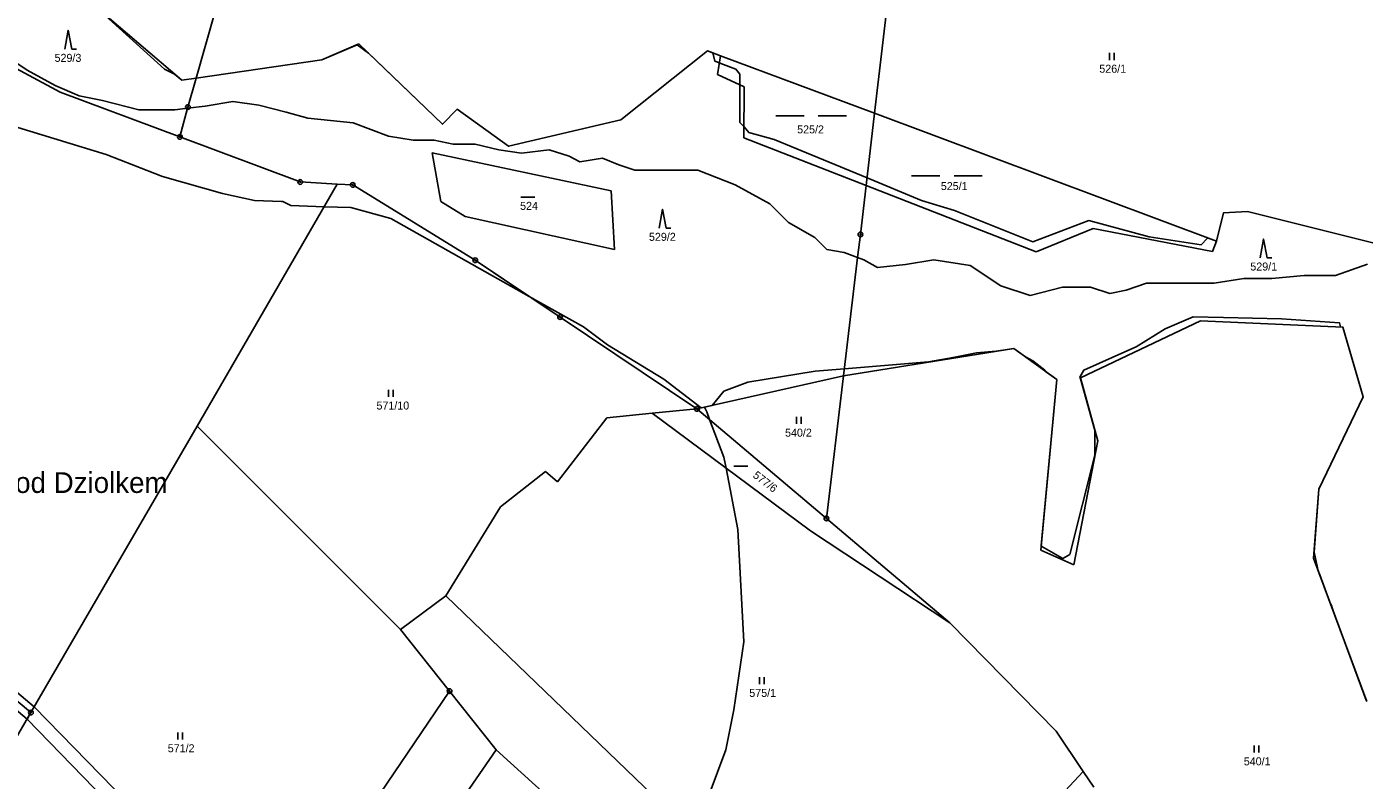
# Model space of a CAD drawing. Extents: x -439246 to -433691, y -1130252 to -1121148.
# Drawn here: x -437188.8 to -436904.5, y -1124470.4 to -1124310.3 of the extents above; entities that cross this region are included whole.
import ezdxf

# ---------------------------------------------------------------- set-up
doc = ezdxf.new("R2010")
doc.units = 0
for name, color, linetype in [('Vrstva 1', 7, 'Continuous'), ('Vrstva 15', 7, 'Continuous'), ('Vrstva 18', 7, 'Continuous'), ('Vrstva 24', 7, 'Continuous'), ('Vrstva 25', 7, 'Continuous'), ('Vrstva 30', 7, 'Continuous'), ('Vrstva 4', 7, 'Continuous'), ('Vrstva 52', 7, 'Continuous')]:
    doc.layers.add(name, color=color, linetype=linetype)

msp = doc.modelspace()

# ---------------------------------------------------------------- linework, layer by layer
at = {"layer": 'Vrstva 1'}
for points in [[(-437128.41, -1124235.45), (-437152.81, -1124321.26)], [(-437008.68, -1124328.71), (-437000.73, -1124260.77)], [(-437155.88, -1124321.7), (-437174.14, -1124306.08)], [(-437206.12, -1124311.11), (-437181.66, -1124324.23)], [(-437126.08, -1124317.37), (-437118.22, -1124313.98)], [(-437118.22, -1124313.98), (-437100.44, -1124331.05)], [(-437062.62, -1124330.1), (-437044.18, -1124315.43)], [(-437044.18, -1124315.43), (-437041.39, -1124316.47)], [(-437042.07, -1124320.44), (-437041.39, -1124316.47)], [(-437041.39, -1124316.47), (-437008.68, -1124328.71)], [(-437152.81, -1124321.26), (-437126.08, -1124317.37)], [(-437155.88, -1124321.7), (-437152.81, -1124321.26)], [(-437152.81, -1124321.26), (-437154.55, -1124327.38)], [(-437036.4, -1124323.08), (-437042.07, -1124320.44)], [(-437181.66, -1124324.23), (-437156.25, -1124333.74)], [(-437036.43, -1124333.95), (-437036.4, -1124323.08)], [(-437154.62, -1124327.63), (-437156.25, -1124333.74)], [(-437154.55, -1124327.38), (-437154.62, -1124327.63)], [(-437100.44, -1124331.05), (-437097.38, -1124327.85)], [(-437097.38, -1124327.85), (-437086.44, -1124335.73)], [(-437086.44, -1124335.73), (-437062.62, -1124330.1)], [(-437010.48, -1124344.07), (-437008.68, -1124328.71)], [(-437008.68, -1124328.71), (-436936.06, -1124355.88)], [(-437334.48, -1124332.22), (-437187.91, -1124456.04)], [(-437130.68, -1124343.31), (-437156.25, -1124333.74)], [(-437010.48, -1124344.07), (-437036.43, -1124333.95)], [(-437102.64, -1124337.14), (-437064.65, -1124345.18)], [(-437100.86, -1124347.44), (-437102.64, -1124337.14)], [(-437152.58, -1124395.22), (-437122.83, -1124343.78)], [(-437122.83, -1124343.78), (-437130.68, -1124343.31)], [(-437122.83, -1124343.78), (-437119.55, -1124343.94)], [(-437119.55, -1124343.94), (-437093.53, -1124359.94)], [(-437064.65, -1124345.18), (-437063.96, -1124357.66)], [(-437011.69, -1124354.45), (-437010.48, -1124344.07)], [(-436974.38, -1124358.16), (-437010.48, -1124344.07)], [(-437095.69, -1124350.67), (-437100.86, -1124347.44)], [(-437063.96, -1124357.66), (-437095.69, -1124350.67)], [(-436934.58, -1124349.88), (-436936.06, -1124355.88)], [(-436929.47, -1124349.55), (-436934.58, -1124349.88)], [(-436902.87, -1124356.21), (-436929.47, -1124349.55)], [(-436962.24, -1124353.18), (-436974.38, -1124358.16)], [(-436936.88, -1124358.07), (-436962.24, -1124353.18)], [(-437012.28, -1124359.36), (-437011.69, -1124354.45)], [(-436936.06, -1124355.88), (-436936.88, -1124358.07)], [(-437093.53, -1124359.94), (-437075.48, -1124372)], [(-437015.28, -1124384.51), (-437012.28, -1124359.36)], [(-437075.48, -1124372), (-437046.41, -1124391.51)], [(-436964.97, -1124384.94), (-436939.41, -1124372.81)], [(-436939.41, -1124372.81), (-436909.22, -1124374.14)], [(-436909.22, -1124374.14), (-436904.88, -1124388.99)], [(-437015.28, -1124384.51), (-436979.12, -1124378.69)], [(-436979.12, -1124378.69), (-436970, -1124385.28)], [(-437046.41, -1124391.51), (-437015.28, -1124384.51)], [(-437018.9, -1124414.8), (-437015.28, -1124384.51)], [(-436970, -1124385.28), (-436973.38, -1124421.54)], [(-436961.27, -1124398.32), (-436964.97, -1124384.94)], [(-436904.88, -1124388.99), (-436914.33, -1124408.58)], [(-437065.56, -1124393.42), (-437076.06, -1124406.99)], [(-437055.92, -1124392.46), (-437065.56, -1124393.42)], [(-437046.41, -1124391.51), (-437055.92, -1124392.46)], [(-437022.28, -1124417.45), (-437055.92, -1124392.46)], [(-437046.41, -1124391.51), (-437018.9, -1124414.8)], [(-437187.91, -1124456.04), (-437152.58, -1124395.22)], [(-437152.58, -1124395.22), (-437109.38, -1124438.41)], [(-436966.34, -1124424.66), (-436961.27, -1124398.32)], [(-437078.6, -1124404.85), (-437088.13, -1124412.34)], [(-437076.06, -1124406.99), (-437078.6, -1124404.85)], [(-436914.33, -1124408.58), (-436915.42, -1124423.26)], [(-437088.13, -1124412.34), (-437099.75, -1124431.26)], [(-437018.9, -1124414.8), (-436992.71, -1124436.97)], [(-436992.71, -1124436.97), (-437022.28, -1124417.45)], [(-436973.38, -1124421.54), (-436966.34, -1124424.66)], [(-436915.42, -1124423.26), (-436904.12, -1124453.72)], [(-437099.75, -1124431.26), (-437109.38, -1124438.41)], [(-437099.75, -1124431.26), (-437013.54, -1124514.31)], [(-437109.38, -1124438.41), (-437098.98, -1124451.49)], [(-436992.71, -1124436.97), (-436970.11, -1124460)], [(-437098.98, -1124451.49), (-437137.34, -1124508.17)], [(-437089.09, -1124463.94), (-437098.98, -1124451.49)], [(-437218.63, -1124508.88), (-437187.91, -1124456.04)], [(-436970.11, -1124460), (-436964.35, -1124468.58)], [(-437106.86, -1124489.77), (-437089.09, -1124463.94)], [(-437028.31, -1124519.08), (-437089.09, -1124463.94)], [(-436984.31, -1124490), (-436964.35, -1124468.58)], [(-436964.35, -1124468.58), (-436962.13, -1124471.88)]]:
    msp.add_lwpolyline(points, dxfattribs=at)
at = {"layer": 'Vrstva 24'}
for centre, radius in [((-437154.55, -1124327.38), 0.5), ((-437154.55, -1124327.38), 0.1), ((-437156.25, -1124333.74), 0.5), ((-437156.25, -1124333.74), 0.1), ((-437130.68, -1124343.31), 0.5), ((-437130.68, -1124343.31), 0.1), ((-437119.55, -1124343.94), 0.5), ((-437119.55, -1124343.94), 0.1), ((-437011.69, -1124354.45), 0.5), ((-437011.69, -1124354.45), 0.1), ((-437093.53, -1124359.94), 0.5), ((-437093.53, -1124359.94), 0.1), ((-437075.48, -1124372), 0.5), ((-437075.48, -1124372), 0.1), ((-437046.41, -1124391.51), 0.5), ((-437046.41, -1124391.51), 0.1), ((-437018.9, -1124414.8), 0.5), ((-437018.9, -1124414.8), 0.1), ((-437098.98, -1124451.49), 0.5), ((-437098.98, -1124451.49), 0.1), ((-437187.91, -1124456.04), 0.5), ((-437187.91, -1124456.04), 0.1)]:
    msp.add_circle(centre, radius, dxfattribs=at)
at = {"layer": 'Vrstva 25'}
for p, q in [((-436958.77, -1124317.39), (-436958.77, -1124315.89)), ((-436957.77, -1124317.39), (-436957.77, -1124315.89)), ((-437029.67, -1124329.28), (-437023.67, -1124329.28)), ((-437020.67, -1124329.28), (-437014.67, -1124329.28)), ((-437000.81, -1124341.99), (-436994.81, -1124341.99)), ((-436991.81, -1124341.99), (-436985.81, -1124341.99)), ((-437083.86, -1124346.53), (-437080.86, -1124346.53)), ((-437111.93, -1124388.96), (-437111.93, -1124387.46)), ((-437110.93, -1124388.96), (-437110.93, -1124387.46)), ((-437025.27, -1124394.72), (-437025.27, -1124393.22)), ((-437024.27, -1124394.72), (-437024.27, -1124393.22)), ((-437038.6, -1124403.68), (-437035.6, -1124403.68)), ((-437033.16, -1124450.02), (-437033.16, -1124448.52)), ((-437032.16, -1124450.02), (-437032.16, -1124448.52)), ((-437156.7, -1124461.78), (-437156.7, -1124460.28)), ((-437155.7, -1124461.78), (-437155.7, -1124460.28)), ((-436928.04, -1124464.56), (-436928.04, -1124463.06)), ((-436927.04, -1124464.56), (-436927.04, -1124463.06))]:
    msp.add_line(p, q, dxfattribs=at)
for points in [[(-437180.72, -1124315.08), (-437180.02, -1124311.08), (-437179.22, -1124315.08), (-437178.22, -1124315.08)], [(-437054.45, -1124353.11), (-437053.75, -1124349.11), (-437052.95, -1124353.11), (-437051.95, -1124353.11)], [(-436926.78, -1124359.45), (-436926.08, -1124355.45), (-436925.28, -1124359.45), (-436924.28, -1124359.45)]]:
    msp.add_lwpolyline(points, dxfattribs=at)
at = {"layer": 'Vrstva 30'}
for points in [[(-437353.35, -1124318.18), (-437406.16, -1124292.25), (-437404.88, -1124290.56), (-437352.68, -1124316.84), (-437334.48, -1124332.22), (-437187.91, -1124456.04)], [(-437188.73, -1124457.46), (-437353.35, -1124318.18)], [(-437345.2, -1124321.25), (-437187.19, -1124454.8), (-437187.91, -1124456.04), (-437334.48, -1124332.22), (-437345.94, -1124322.53), (-437345.2, -1124321.25)], [(-437188.73, -1124457.46), (-437187.91, -1124456.04), (-437187.19, -1124454.8), (-437136.48, -1124506.91), (-437137.34, -1124508.17)], [(-437187.91, -1124456.04), (-437188.73, -1124457.46)], [(-437155.52, -1124491.63), (-437188.73, -1124457.46)]]:
    msp.add_lwpolyline(points, dxfattribs=at)
at = {"layer": 'Vrstva 4'}
for points in [[(-437193.97, -1124316.02), (-437188.68, -1124319.56)], [(-437188.68, -1124319.56), (-437182.76, -1124322.83)], [(-437182.76, -1124322.83), (-437177.69, -1124324.98)], [(-437177.69, -1124324.98), (-437172.67, -1124325.99)], [(-437172.67, -1124325.99), (-437165, -1124327.97)], [(-437165, -1124327.97), (-437157.33, -1124327.97)], [(-437157.33, -1124327.97), (-437154.62, -1124327.63)], [(-437154.62, -1124327.63), (-437150.89, -1124327.17)], [(-437150.89, -1124327.17), (-437145.02, -1124326.19)], [(-437145.02, -1124326.19), (-437139.52, -1124326.96)], [(-437139.52, -1124326.96), (-437133.66, -1124328.47)], [(-437133.66, -1124328.47), (-437129.05, -1124329.78)], [(-437129.05, -1124329.78), (-437119.42, -1124330.74)], [(-437119.42, -1124330.74), (-437111.98, -1124333.56)], [(-437111.98, -1124333.56), (-437106.68, -1124334.43)], [(-437106.68, -1124334.43), (-437102.25, -1124334.43)], [(-437102.25, -1124334.43), (-437098.23, -1124335.24)], [(-437098.23, -1124335.24), (-437093.54, -1124335.24)], [(-437093.54, -1124335.24), (-437088.51, -1124336.51)], [(-437088.51, -1124336.51), (-437083.68, -1124337.18)], [(-437083.68, -1124337.18), (-437077.84, -1124336.51)], [(-437077.84, -1124336.51), (-437073.58, -1124337.79)], [(-437073.58, -1124337.79), (-437071.32, -1124338.99)], [(-437071.32, -1124338.99), (-437066.48, -1124338.23)], [(-437066.48, -1124338.23), (-437063.02, -1124339.68)], [(-437063.02, -1124339.68), (-437059.63, -1124340.81)], [(-437059.63, -1124340.81), (-437046.24, -1124340.81)], [(-437046.24, -1124340.81), (-437038.32, -1124343.89)], [(-437038.32, -1124343.89), (-437030.97, -1124347.98)], [(-437030.97, -1124347.98), (-437026.95, -1124351.94)], [(-437026.95, -1124351.94), (-437021.34, -1124355.13)], [(-437021.34, -1124355.13), (-437018.82, -1124357.65)], [(-437018.82, -1124357.65), (-437015.13, -1124358.32)], [(-437015.13, -1124358.32), (-437012.28, -1124359.36)], [(-437012.28, -1124359.36), (-437010.95, -1124359.85)], [(-437010.95, -1124359.85), (-437008.04, -1124361.51)], [(-437002.08, -1124360.84), (-436996.09, -1124359.88)], [(-436996.09, -1124359.88), (-436988.4, -1124361.02)], [(-437008.04, -1124361.51), (-437002.08, -1124360.84)], [(-436988.4, -1124361.02), (-436981.88, -1124365.34)], [(-436910.78, -1124363.17), (-436903.94, -1124360.77)], [(-436981.88, -1124365.34), (-436975.62, -1124367.46)], [(-436955.23, -1124366.28), (-436950.92, -1124364.81)], [(-436950.92, -1124364.81), (-436944.71, -1124364.81)], [(-436944.71, -1124364.81), (-436936.51, -1124364.81)], [(-436936.51, -1124364.81), (-436930.26, -1124363.82)], [(-436930.26, -1124363.82), (-436924.26, -1124363.82)], [(-436924.26, -1124363.82), (-436917.41, -1124363.17)], [(-436917.41, -1124363.17), (-436910.78, -1124363.17)], [(-436975.62, -1124367.46), (-436968.76, -1124365.68)], [(-436968.76, -1124365.68), (-436962.84, -1124365.68)], [(-436962.84, -1124365.68), (-436958.72, -1124366.97)], [(-436958.72, -1124366.97), (-436955.23, -1124366.28)]]:
    msp.add_lwpolyline(points, dxfattribs=at)
at = {"layer": 'Vrstva 52'}
for points in [[(-437082.05, -1124367.61), (-437093.53, -1124359.94), (-437119.55, -1124343.94), (-437122.83, -1124343.78), (-437130.68, -1124343.31), (-437156.25, -1124333.74), (-437181.66, -1124324.23), (-437206.12, -1124311.11), (-437208.29, -1124308.57), (-437215.25, -1124300.43), (-437214.13, -1124300.58)], [(-437173.62, -1124306.57), (-437159.56, -1124319.35), (-437157.41, -1124320.41), (-437155.88, -1124321.7), (-437152.81, -1124321.26), (-437126.08, -1124317.37), (-437118.61, -1124314.15), (-437116.18, -1124315.94), (-437100.44, -1124331.05), (-437097.38, -1124327.85), (-437086.44, -1124335.73), (-437062.62, -1124330.1), (-437044.18, -1124315.43), (-437043.02, -1124315.86), (-437042.61, -1124317.65), (-437041.65, -1124318.01), (-437041.35, -1124318.13), (-437038.14, -1124319.35), (-437037.88, -1124319.68), (-437037.28, -1124320.41), (-437037.28, -1124322.67), (-437037.28, -1124330.64), (-437036.42, -1124331.6), (-437035.37, -1124332.77), (-437030.04, -1124334.26), (-437010.29, -1124342.46), (-436998.73, -1124347.26), (-436991.69, -1124349.39), (-436975.08, -1124355.99), (-436963.15, -1124351.52), (-436950.37, -1124354.93), (-436939.29, -1124356.63), (-436938.01, -1124355.35), (-436937.95, -1124355.17), (-436936.06, -1124355.88), (-436934.58, -1124349.88), (-436929.47, -1124349.55), (-436902.87, -1124356.21)], [(-437190.66, -1124331.71), (-437171.92, -1124337.46), (-437166.14, -1124339.73), (-437159.99, -1124342.14), (-437147.2, -1124345.77), (-437140.39, -1124347.26), (-437134.69, -1124347.46), (-437134.42, -1124347.47), (-437132.72, -1124348.32), (-437125.59, -1124348.56), (-437119.94, -1124348.75), (-437111.42, -1124351.09), (-437082.05, -1124367.61)], [(-437044.79, -1124391.15), (-437045.13, -1124391.22), (-437045.5, -1124391.3), (-437053.47, -1124385.18), (-437065.4, -1124377.93), (-437070.51, -1124374.1), (-437082.05, -1124367.61)], [(-436904.24, -1124453.4), (-436911.27, -1124434.43), (-436911.45, -1124433.82), (-436911.6, -1124433.32), (-436911.95, -1124432.62), (-436914.11, -1124426.79), (-436914.43, -1124425.92), (-436915.32, -1124421.96), (-436914.33, -1124408.58), (-436904.88, -1124388.99), (-436909.22, -1124374.14), (-436909.67, -1124374.12), (-436909.94, -1124373.23), (-436922.25, -1124372.39), (-436934.56, -1124372.11), (-436941, -1124371.97), (-436946.96, -1124374.52), (-436953.14, -1124378.36), (-436954.85, -1124379.12), (-436964.21, -1124383.26), (-436965.07, -1124384.75), (-436964.99, -1124384.95), (-436964.92, -1124385.11), (-436961.96, -1124395.83), (-436961.87, -1124396.25), (-436961.87, -1124401.37), (-436967.2, -1124422.46), (-436968.69, -1124423.31), (-436973.16, -1124420.75), (-436973.29, -1124420.57), (-436970, -1124385.28), (-436972.37, -1124383.57), (-436972.52, -1124383.26), (-436975.08, -1124381.34), (-436976.63, -1124380.49), (-436979.12, -1124378.69), (-436982.85, -1124379.29), (-436987.01, -1124379.64), (-436992, -1124380.57), (-436997.23, -1124381.55), (-437015.1, -1124382.98), (-437021.31, -1124383.47), (-437035.58, -1124385.81), (-437040.69, -1124387.73), (-437043.2, -1124390.79), (-437044.79, -1124391.15)], [(-437044.79, -1124391.15), (-437044.35, -1124392.18), (-437043.75, -1124393.76), (-437040.69, -1124401.79), (-437040.24, -1124404.11), (-437037.71, -1124417.13), (-437036.43, -1124440.99), (-437038.56, -1124455.47), (-437040.26, -1124464), (-437045.38, -1124477.63)]]:
    msp.add_lwpolyline(points, dxfattribs=at)

# ---------------------------------------------------------------- texts
at = {"layer": 'Vrstva 15'}
msp.add_text('Pod Dziolkem', height=4.4, dxfattribs=at).set_placement((-437195.18, -1124409.38))
at = {"layer": 'Vrstva 18'}
for s, p in [('529/3', (-437182.88, -1124317.78)), ('526/1', (-436960.94, -1124320.09)), ('525/2', (-437025.13, -1124332.98)), ('525/1', (-436994.61, -1124345.02)), ('524', (-437083.99, -1124349.23)), ('529/2', (-437056.61, -1124355.81)), ('529/1', (-436928.86, -1124362.12)), ('571/10', (-437114.5, -1124391.66)), ('540/2', (-437027.7, -1124397.42)), ('575/1', (-437035.3, -1124452.72)), ('571/2', (-437158.84, -1124464.48)), ('540/1', (-436930.25, -1124467.26))]:
    msp.add_text(s, height=1.7, dxfattribs=at).set_placement(p)
msp.add_text('577/6', height=1.7, rotation=322.3435, dxfattribs=at).set_placement((-437034.68, -1124405.92))

doc.saveas('drawing.dxf')
